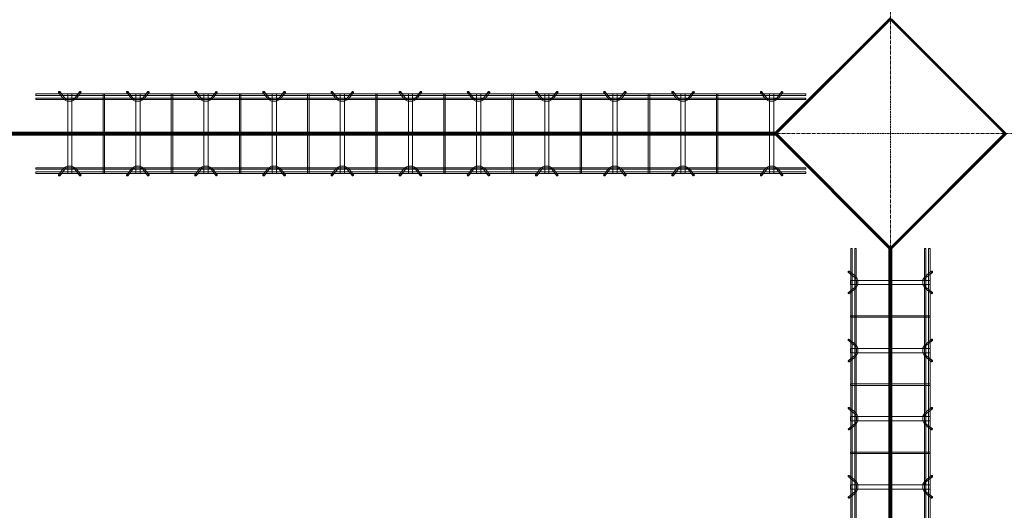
# Model space of a CAD drawing. Header units: inches. Extents: x -4136 to 1945, y -6639 to 12387.
# Tile 326 of 656: x -3308 to -3134, y 10750 to 10837. Entities that reach past the tile are written whole.
import ezdxf

# ---------------------------------------------------------------- set-up
doc = ezdxf.new("R2010")
doc.units = ezdxf.units.IN
doc.header["$MEASUREMENT"] = 0
doc.linetypes.add('Línea de rejilla', pattern=[0.875, 0.5, -0.125, 0.125, -0.125])
for name, color, linetype, lineweight in [('A-FLOR', 7, 'Continuous', 9), ('A-GENM', 7, 'Continuous', 9), ('S-BEAM', 7, 'Continuous', 9), ('S-GRID', 7, 'Continuous', 9)]:
    doc.layers.add(name, color=color, linetype=linetype, lineweight=lineweight)

# ---------------------------------------------------------------- blocks, each defined once
blk = doc.blocks.new('Dowel bar assembly - Dowel bar assembly-670865-SLAB ON GROUND JOINTS')
at = {"layer": 'S-BEAM', "color": 253, "true_color": 0xaaaaaa}
for p, q in [((135.61, 1.98), (0, 1.98)), ((0, 1.98), (0, 1.72)), ((0, 1.72), (0, 1.98)), ((4.02, 2.23), (4.97, 1.03)), ((5.18, 1.19), (4.23, 2.39)), ((5.63, 1.99), (5.63, -12.01)), ((6.38, 1.99), (5.63, 1.99)), ((5.63, 1.99), (6.38, 1.99)), ((6.38, -12.01), (6.38, 1.99)), ((7.76, 2.39), (6.81, 1.19)), ((7.01, 1.03), (7.96, 2.23)), ((11.87, 1.99), (11.87, -12.01)), ((12.13, 1.99), (11.87, 1.99)), ((11.87, 1.99), (12.13, 1.99)), ((12.13, -12.01), (12.13, 1.99)), ((16.02, 2.23), (16.97, 1.03)), ((17.18, 1.19), (16.23, 2.39)), ((17.63, 1.99), (17.63, -12.01)), ((18.38, 1.99), (17.63, 1.99)), ((17.63, 1.99), (18.38, 1.99)), ((18.38, -12.01), (18.38, 1.99)), ((19.76, 2.39), (18.81, 1.19)), ((19.01, 1.03), (19.96, 2.23)), ((23.87, 1.99), (23.87, -12.01)), ((24.13, 1.99), (23.87, 1.99)), ((23.87, 1.99), (24.13, 1.99)), ((24.13, -12.01), (24.13, 1.99)), ((28.02, 2.23), (28.97, 1.03)), ((29.18, 1.19), (28.23, 2.39)), ((29.63, 1.99), (29.63, -12.01)), ((30.38, 1.99), (29.63, 1.99)), ((29.63, 1.99), (30.38, 1.99)), ((30.38, -12.01), (30.38, 1.99)), ((31.76, 2.39), (30.81, 1.19)), ((31.01, 1.03), (31.96, 2.23)), ((35.87, 1.99), (35.87, -12.01)), ((36.13, 1.99), (35.87, 1.99)), ((35.87, 1.99), (36.13, 1.99)), ((36.13, -12.01), (36.13, 1.99)), ((40.02, 2.23), (40.97, 1.03)), ((41.18, 1.19), (40.23, 2.39)), ((41.63, 1.99), (41.63, -12.01)), ((42.38, 1.99), (41.63, 1.99)), ((41.63, 1.99), (42.38, 1.99)), ((42.38, -12.01), (42.38, 1.99)), ((43.76, 2.39), (42.81, 1.19)), ((43.01, 1.03), (43.96, 2.23)), ((47.87, 1.99), (47.87, -12.01)), ((48.13, 1.99), (47.87, 1.99)), ((47.87, 1.99), (48.13, 1.99)), ((48.13, -12.01), (48.13, 1.99)), ((52.02, 2.23), (52.97, 1.03)), ((53.18, 1.19), (52.23, 2.39)), ((53.63, 1.99), (53.63, -12.01)), ((54.38, 1.99), (53.63, 1.99)), ((53.63, 1.99), (54.38, 1.99)), ((54.38, -12.01), (54.38, 1.99)), ((55.76, 2.39), (54.81, 1.19)), ((55.01, 1.03), (55.96, 2.23)), ((59.87, 1.99), (59.87, -12.01)), ((60.13, 1.99), (59.87, 1.99)), ((59.87, 1.99), (60.13, 1.99)), ((60.13, -12.01), (60.13, 1.99)), ((64.02, 2.23), (64.97, 1.03)), ((65.18, 1.19), (64.23, 2.39)), ((65.63, 1.99), (65.63, -12.01)), ((66.38, 1.99), (65.63, 1.99)), ((65.63, 1.99), (66.38, 1.99)), ((66.38, -12.01), (66.38, 1.99)), ((67.76, 2.39), (66.81, 1.19)), ((67.01, 1.03), (67.96, 2.23)), ((71.87, 1.99), (71.87, -12.01)), ((72.13, 1.99), (71.87, 1.99)), ((71.87, 1.99), (72.13, 1.99)), ((72.13, -12.01), (72.13, 1.99)), ((76.02, 2.23), (76.97, 1.03)), ((77.18, 1.19), (76.23, 2.39)), ((77.63, 1.99), (77.63, -12.01)), ((78.38, 1.99), (77.63, 1.99)), ((77.63, 1.99), (78.38, 1.99)), ((78.38, -12.01), (78.38, 1.99)), ((79.76, 2.39), (78.81, 1.19)), ((79.01, 1.03), (79.96, 2.23)), ((83.87, 1.99), (83.87, -12.01)), ((84.13, 1.99), (83.87, 1.99)), ((83.87, 1.99), (84.13, 1.99)), ((84.13, -12.01), (84.13, 1.99)), ((88.02, 2.23), (88.97, 1.03)), ((89.18, 1.19), (88.23, 2.39)), ((89.63, 1.99), (89.63, -12.01)), ((90.38, 1.99), (89.63, 1.99)), ((89.63, 1.99), (90.38, 1.99)), ((90.38, -12.01), (90.38, 1.99)), ((91.76, 2.39), (90.81, 1.19)), ((91.01, 1.03), (91.96, 2.23)), ((95.87, 1.99), (95.87, -12.01)), ((96.13, 1.99), (95.87, 1.99)), ((95.87, 1.99), (96.13, 1.99)), ((96.13, -12.01), (96.13, 1.99)), ((100.02, 2.23), (100.97, 1.03)), ((101.18, 1.19), (100.23, 2.39)), ((101.63, 1.99), (101.63, -12.01)), ((102.38, 1.99), (101.63, 1.99)), ((101.63, 1.99), (102.38, 1.99)), ((102.38, -12.01), (102.38, 1.99)), ((103.76, 2.39), (102.81, 1.19)), ((103.01, 1.03), (103.96, 2.23)), ((107.87, 1.99), (107.87, -12.01)), ((108.13, 1.99), (107.87, 1.99)), ((107.87, 1.99), (108.13, 1.99)), ((108.13, -12.01), (108.13, 1.99)), ((112.02, 2.23), (112.97, 1.03)), ((113.18, 1.19), (112.23, 2.39)), ((113.63, 1.99), (113.63, -12.01)), ((114.38, 1.99), (113.63, 1.99)), ((113.63, 1.99), (114.38, 1.99)), ((114.38, -12.01), (114.38, 1.99)), ((115.76, 2.39), (114.81, 1.19)), ((115.01, 1.03), (115.96, 2.23)), ((119.87, 1.99), (119.87, -12.01)), ((120.13, 1.99), (119.87, 1.99)), ((119.87, 1.99), (120.13, 1.99)), ((120.13, -12.01), (120.13, 1.99)), ((127.63, 2.23), (128.58, 1.03)), ((128.78, 1.19), (127.83, 2.39)), ((129.23, 1.99), (129.23, -12.01)), ((129.98, 1.99), (129.23, 1.99)), ((129.23, 1.99), (129.98, 1.99)), ((129.98, -12.01), (129.98, 1.99)), ((131.37, 2.39), (130.42, 1.19)), ((130.62, 1.03), (131.57, 2.23)), ((135.61, 1.98), (135.61, 1.72)), ((135.61, 1.72), (135.61, 1.98)), ((0, 1.72), (135.61, 1.72)), ((135.61, 1.25), (0, 1.25)), ((0, 0.99), (0, 1.25)), ((0, 1.25), (0, 0.99)), ((0, 0.99), (135.61, 0.99)), ((135.61, 0.99), (135.61, 1.25)), ((135.61, 1.25), (135.61, 0.99)), ((135.61, -11.01), (0, -11.01)), ((0, -11.27), (0, -11.01)), ((0, -11.01), (0, -11.27)), ((0, -11.27), (135.61, -11.27)), ((135.61, -11.74), (0, -11.74)), ((0, -12), (0, -11.74)), ((0, -11.74), (0, -12)), ((0, -12), (135.61, -12)), ((4.97, -11.05), (4.02, -12.25)), ((4.23, -12.41), (5.18, -11.21)), ((6.38, -12.01), (5.63, -12.01)), ((5.63, -12.01), (6.38, -12.01)), ((6.81, -11.21), (7.76, -12.41)), ((7.96, -12.25), (7.01, -11.05)), ((12.13, -12.01), (11.87, -12.01)), ((11.87, -12.01), (12.13, -12.01)), ((16.97, -11.05), (16.02, -12.25)), ((16.23, -12.41), (17.18, -11.21)), ((18.38, -12.01), (17.63, -12.01)), ((17.63, -12.01), (18.38, -12.01)), ((18.81, -11.21), (19.76, -12.41)), ((19.96, -12.25), (19.01, -11.05)), ((24.13, -12.01), (23.87, -12.01)), ((23.87, -12.01), (24.13, -12.01)), ((28.97, -11.05), (28.02, -12.25)), ((28.23, -12.41), (29.18, -11.21)), ((30.38, -12.01), (29.63, -12.01)), ((29.63, -12.01), (30.38, -12.01)), ((30.81, -11.21), (31.76, -12.41)), ((31.96, -12.25), (31.01, -11.05)), ((36.13, -12.01), (35.87, -12.01)), ((35.87, -12.01), (36.13, -12.01)), ((40.97, -11.05), (40.02, -12.25)), ((40.23, -12.41), (41.18, -11.21)), ((42.38, -12.01), (41.63, -12.01)), ((41.63, -12.01), (42.38, -12.01)), ((42.81, -11.21), (43.76, -12.41)), ((43.96, -12.25), (43.01, -11.05)), ((48.13, -12.01), (47.87, -12.01)), ((47.87, -12.01), (48.13, -12.01)), ((52.97, -11.05), (52.02, -12.25)), ((52.23, -12.41), (53.18, -11.21)), ((54.38, -12.01), (53.63, -12.01)), ((53.63, -12.01), (54.38, -12.01)), ((54.81, -11.21), (55.76, -12.41)), ((55.96, -12.25), (55.01, -11.05)), ((60.13, -12.01), (59.87, -12.01)), ((59.87, -12.01), (60.13, -12.01)), ((64.97, -11.05), (64.02, -12.25)), ((64.23, -12.41), (65.18, -11.21)), ((66.38, -12.01), (65.63, -12.01)), ((65.63, -12.01), (66.38, -12.01)), ((66.81, -11.21), (67.76, -12.41)), ((67.96, -12.25), (67.01, -11.05)), ((72.13, -12.01), (71.87, -12.01)), ((71.87, -12.01), (72.13, -12.01)), ((76.97, -11.05), (76.02, -12.25)), ((76.23, -12.41), (77.18, -11.21)), ((78.38, -12.01), (77.63, -12.01)), ((77.63, -12.01), (78.38, -12.01)), ((78.81, -11.21), (79.76, -12.41)), ((79.96, -12.25), (79.01, -11.05)), ((84.13, -12.01), (83.87, -12.01)), ((83.87, -12.01), (84.13, -12.01)), ((88.97, -11.05), (88.02, -12.25)), ((88.23, -12.41), (89.18, -11.21)), ((90.38, -12.01), (89.63, -12.01)), ((89.63, -12.01), (90.38, -12.01)), ((90.81, -11.21), (91.76, -12.41)), ((91.96, -12.25), (91.01, -11.05)), ((96.13, -12.01), (95.87, -12.01)), ((95.87, -12.01), (96.13, -12.01)), ((100.97, -11.05), (100.02, -12.25)), ((100.23, -12.41), (101.18, -11.21)), ((102.38, -12.01), (101.63, -12.01)), ((101.63, -12.01), (102.38, -12.01)), ((102.81, -11.21), (103.76, -12.41)), ((103.96, -12.25), (103.01, -11.05)), ((108.13, -12.01), (107.87, -12.01)), ((107.87, -12.01), (108.13, -12.01)), ((112.97, -11.05), (112.02, -12.25)), ((112.23, -12.41), (113.18, -11.21)), ((114.38, -12.01), (113.63, -12.01)), ((113.63, -12.01), (114.38, -12.01)), ((114.81, -11.21), (115.76, -12.41)), ((115.96, -12.25), (115.01, -11.05)), ((120.13, -12.01), (119.87, -12.01)), ((119.87, -12.01), (120.13, -12.01)), ((128.58, -11.05), (127.63, -12.25)), ((127.83, -12.41), (128.78, -11.21)), ((129.98, -12.01), (129.23, -12.01)), ((129.23, -12.01), (129.98, -12.01)), ((130.42, -11.21), (131.37, -12.41)), ((131.57, -12.25), (130.62, -11.05)), ((135.61, -11.27), (135.61, -11.01)), ((135.61, -11.01), (135.61, -11.27)), ((135.61, -12), (135.61, -11.74)), ((135.61, -11.74), (135.61, -12))]:
    blk.add_line(p, q, dxfattribs=at)
at = {"layer": 'S-BEAM', "color": 253, "true_color": 0xaaaaaa, "flags": 128}
for points in [[(4.97, 1.03), (5.53, 0.73), (6.39, 0.72), (6.97, 0.99), (7.01, 1.03)], [(5.18, 1.19), (5.62, 0.97), (6.38, 0.98), (6.81, 1.19)], [(16.97, 1.03), (17.53, 0.73), (18.39, 0.72), (18.97, 0.99), (19.01, 1.03)], [(17.18, 1.19), (17.62, 0.97), (18.38, 0.98), (18.81, 1.19)], [(28.97, 1.03), (29.53, 0.73), (30.39, 0.72), (30.97, 0.99), (31.01, 1.03)], [(29.18, 1.19), (29.62, 0.97), (30.38, 0.98), (30.81, 1.19)], [(40.97, 1.03), (41.53, 0.73), (42.39, 0.72), (42.97, 0.99), (43.01, 1.03)], [(41.18, 1.19), (41.62, 0.97), (42.38, 0.98), (42.81, 1.19)], [(52.97, 1.03), (53.53, 0.73), (54.39, 0.72), (54.97, 0.99), (55.01, 1.03)], [(53.18, 1.19), (53.62, 0.97), (54.38, 0.98), (54.81, 1.19)], [(64.97, 1.03), (65.53, 0.73), (66.39, 0.72), (66.97, 0.99), (67.01, 1.03)], [(65.18, 1.19), (65.62, 0.97), (66.38, 0.98), (66.81, 1.19)], [(76.97, 1.03), (77.53, 0.73), (78.39, 0.72), (78.97, 0.99), (79.01, 1.03)], [(77.18, 1.19), (77.62, 0.97), (78.38, 0.98), (78.81, 1.19)], [(88.97, 1.03), (89.53, 0.73), (90.39, 0.72), (90.97, 0.99), (91.01, 1.03)], [(89.18, 1.19), (89.62, 0.97), (90.38, 0.98), (90.81, 1.19)], [(100.97, 1.03), (101.53, 0.73), (102.39, 0.72), (102.97, 0.99), (103.01, 1.03)], [(101.18, 1.19), (101.62, 0.97), (102.38, 0.98), (102.81, 1.19)], [(112.97, 1.03), (113.53, 0.73), (114.39, 0.72), (114.97, 0.99), (115.01, 1.03)], [(113.18, 1.19), (113.62, 0.97), (114.38, 0.98), (114.81, 1.19)], [(128.58, 1.03), (129.13, 0.73), (129.99, 0.72), (130.58, 0.99), (130.62, 1.03)], [(128.78, 1.19), (129.23, 0.97), (129.99, 0.98), (130.42, 1.19)], [(4.97, -11.05), (5.53, -10.75), (6.39, -10.74), (6.97, -11.01), (7.01, -11.05)], [(5.18, -11.21), (5.62, -10.99), (6.38, -11), (6.81, -11.21)], [(16.97, -11.05), (17.53, -10.75), (18.39, -10.74), (18.97, -11.01), (19.01, -11.05)], [(17.18, -11.21), (17.62, -10.99), (18.38, -11), (18.81, -11.21)], [(28.97, -11.05), (29.53, -10.75), (30.39, -10.74), (30.97, -11.01), (31.01, -11.05)], [(29.18, -11.21), (29.62, -10.99), (30.38, -11), (30.81, -11.21)], [(40.97, -11.05), (41.53, -10.75), (42.39, -10.74), (42.97, -11.01), (43.01, -11.05)], [(41.18, -11.21), (41.62, -10.99), (42.38, -11), (42.81, -11.21)], [(52.97, -11.05), (53.53, -10.75), (54.39, -10.74), (54.97, -11.01), (55.01, -11.05)], [(53.18, -11.21), (53.62, -10.99), (54.38, -11), (54.81, -11.21)], [(64.97, -11.05), (65.53, -10.75), (66.39, -10.74), (66.97, -11.01), (67.01, -11.05)], [(65.18, -11.21), (65.62, -10.99), (66.38, -11), (66.81, -11.21)], [(76.97, -11.05), (77.53, -10.75), (78.39, -10.74), (78.97, -11.01), (79.01, -11.05)], [(77.18, -11.21), (77.62, -10.99), (78.38, -11), (78.81, -11.21)], [(88.97, -11.05), (89.53, -10.75), (90.39, -10.74), (90.97, -11.01), (91.01, -11.05)], [(89.18, -11.21), (89.62, -10.99), (90.38, -11), (90.81, -11.21)], [(100.97, -11.05), (101.53, -10.75), (102.39, -10.74), (102.97, -11.01), (103.01, -11.05)], [(101.18, -11.21), (101.62, -10.99), (102.38, -11), (102.81, -11.21)], [(112.97, -11.05), (113.53, -10.75), (114.39, -10.74), (114.97, -11.01), (115.01, -11.05)], [(113.18, -11.21), (113.62, -10.99), (114.38, -11), (114.81, -11.21)], [(128.58, -11.05), (129.13, -10.75), (129.99, -10.74), (130.58, -11.01), (130.62, -11.05)], [(128.78, -11.21), (129.23, -10.99), (129.99, -11), (130.42, -11.21)]]:
    blk.add_lwpolyline(points, dxfattribs=at)
at = {"layer": 'S-BEAM', "color": 253, "true_color": 0xaaaaaa}
for centre, major_axis, start_param, end_param in [((4.12, 2.31), (0.101, 0.08), 5.709265, 8.850858), ((4.12, 2.31), (0.101, 0.08), 2.567673, 5.709265), ((7.86, 2.31), (-0.101, 0.08), 3.715513, 6.857105), ((7.86, 2.31), (-0.101, 0.08), 0.57392, 3.715513), ((16.12, 2.31), (0.101, 0.08), 5.709265, 8.850858), ((16.12, 2.31), (0.101, 0.08), 2.567673, 5.709265), ((19.86, 2.31), (-0.101, 0.08), 3.715513, 6.857105), ((19.86, 2.31), (-0.101, 0.08), 0.57392, 3.715513), ((28.12, 2.31), (0.101, 0.08), 5.709265, 8.850858), ((28.12, 2.31), (0.101, 0.08), 2.567673, 5.709265), ((31.86, 2.31), (-0.101, 0.08), 3.715513, 6.857105), ((31.86, 2.31), (-0.101, 0.08), 0.57392, 3.715513), ((40.12, 2.31), (0.101, 0.08), 5.709265, 8.850858), ((40.12, 2.31), (0.101, 0.08), 2.567673, 5.709265), ((43.86, 2.31), (-0.101, 0.08), 3.715513, 6.857105), ((43.86, 2.31), (-0.101, 0.08), 0.57392, 3.715513), ((52.12, 2.31), (0.101, 0.08), 5.709265, 8.850858), ((52.12, 2.31), (0.101, 0.08), 2.567673, 5.709265), ((55.86, 2.31), (-0.101, 0.08), 3.715513, 6.857105), ((55.86, 2.31), (-0.101, 0.08), 0.57392, 3.715513), ((64.12, 2.31), (0.101, 0.08), 5.709265, 8.850858), ((64.12, 2.31), (0.101, 0.08), 2.567673, 5.709265), ((67.86, 2.31), (-0.101, 0.08), 3.715513, 6.857105), ((67.86, 2.31), (-0.101, 0.08), 0.57392, 3.715513), ((76.12, 2.31), (0.101, 0.08), 5.709265, 8.850858), ((76.12, 2.31), (0.101, 0.08), 2.567673, 5.709265), ((79.86, 2.31), (-0.101, 0.08), 3.715513, 6.857105), ((79.86, 2.31), (-0.101, 0.08), 0.57392, 3.715513), ((88.12, 2.31), (0.101, 0.08), 5.709265, 8.850858), ((88.12, 2.31), (0.101, 0.08), 2.567673, 5.709265), ((91.86, 2.31), (-0.101, 0.08), 3.715513, 6.857105), ((91.86, 2.31), (-0.101, 0.08), 0.57392, 3.715513), ((100.12, 2.31), (0.101, 0.08), 5.709265, 8.850858), ((100.12, 2.31), (0.101, 0.08), 2.567673, 5.709265), ((103.86, 2.31), (-0.101, 0.08), 3.715513, 6.857105), ((103.86, 2.31), (-0.101, 0.08), 0.57392, 3.715513), ((112.12, 2.31), (0.101, 0.08), 5.709265, 8.850858), ((112.12, 2.31), (0.101, 0.08), 2.567673, 5.709265), ((115.86, 2.31), (-0.101, 0.08), 3.715513, 6.857105), ((115.86, 2.31), (-0.101, 0.08), 0.57392, 3.715513), ((127.73, 2.31), (0.101, 0.08), 5.709265, 8.850858), ((127.73, 2.31), (0.101, 0.08), 2.567673, 5.709265), ((131.47, 2.31), (-0.101, 0.08), 3.715513, 6.857105), ((131.47, 2.31), (-0.101, 0.08), 0.57392, 3.715513), ((4.12, -12.33), (-0.101, 0.08), 3.715513, 6.857105), ((4.12, -12.33), (-0.101, 0.08), 0.57392, 3.715513), ((7.86, -12.33), (0.101, 0.08), 5.709265, 8.850858), ((7.86, -12.33), (0.101, 0.08), 2.567673, 5.709265), ((16.12, -12.33), (-0.101, 0.08), 3.715513, 6.857105), ((16.12, -12.33), (-0.101, 0.08), 0.57392, 3.715513), ((19.86, -12.33), (0.101, 0.08), 5.709265, 8.850858), ((19.86, -12.33), (0.101, 0.08), 2.567673, 5.709265), ((28.12, -12.33), (-0.101, 0.08), 3.715513, 6.857105), ((28.12, -12.33), (-0.101, 0.08), 0.57392, 3.715513), ((31.86, -12.33), (0.101, 0.08), 5.709265, 8.850858), ((31.86, -12.33), (0.101, 0.08), 2.567673, 5.709265), ((40.12, -12.33), (-0.101, 0.08), 3.715513, 6.857105), ((40.12, -12.33), (-0.101, 0.08), 0.57392, 3.715513), ((43.86, -12.33), (0.101, 0.08), 5.709265, 8.850858), ((43.86, -12.33), (0.101, 0.08), 2.567673, 5.709265), ((52.12, -12.33), (-0.101, 0.08), 3.715513, 6.857105), ((52.12, -12.33), (-0.101, 0.08), 0.57392, 3.715513), ((55.86, -12.33), (0.101, 0.08), 5.709265, 8.850858), ((55.86, -12.33), (0.101, 0.08), 2.567673, 5.709265), ((64.12, -12.33), (-0.101, 0.08), 3.715513, 6.857105), ((64.12, -12.33), (-0.101, 0.08), 0.57392, 3.715513), ((67.86, -12.33), (0.101, 0.08), 5.709265, 8.850858), ((67.86, -12.33), (0.101, 0.08), 2.567673, 5.709265), ((76.12, -12.33), (-0.101, 0.08), 3.715513, 6.857105), ((76.12, -12.33), (-0.101, 0.08), 0.57392, 3.715513), ((79.86, -12.33), (0.101, 0.08), 5.709265, 8.850858), ((79.86, -12.33), (0.101, 0.08), 2.567673, 5.709265), ((88.12, -12.33), (-0.101, 0.08), 3.715513, 6.857105), ((88.12, -12.33), (-0.101, 0.08), 0.57392, 3.715513), ((91.86, -12.33), (0.101, 0.08), 5.709265, 8.850858), ((91.86, -12.33), (0.101, 0.08), 2.567673, 5.709265), ((100.12, -12.33), (-0.101, 0.08), 3.715513, 6.857105), ((100.12, -12.33), (-0.101, 0.08), 0.57392, 3.715513), ((103.86, -12.33), (0.101, 0.08), 5.709265, 8.850858), ((103.86, -12.33), (0.101, 0.08), 2.567673, 5.709265), ((112.12, -12.33), (-0.101, 0.08), 3.715513, 6.857105), ((112.12, -12.33), (-0.101, 0.08), 0.57392, 3.715513), ((115.86, -12.33), (0.101, 0.08), 5.709265, 8.850858), ((115.86, -12.33), (0.101, 0.08), 2.567673, 5.709265), ((127.73, -12.33), (-0.101, 0.08), 3.715513, 6.857105), ((127.73, -12.33), (-0.101, 0.08), 0.57392, 3.715513), ((131.47, -12.33), (0.101, 0.08), 5.709265, 8.850858), ((131.47, -12.33), (0.101, 0.08), 2.567673, 5.709265)]:
    blk.add_ellipse(centre, major_axis=major_axis, ratio=0.816528, start_param=start_param, end_param=end_param, dxfattribs=at)
blk = doc.blocks.new('Dowel bar assembly - Dowel bar assembly-675476-SLAB ON GROUND JOINTS')
at = {"layer": 'S-BEAM', "color": 253, "true_color": 0xaaaaaa}
for p, q in [((308.76, 1.98), (0, 1.98)), ((0, 1.98), (0, 1.72)), ((0, 1.72), (0, 1.98)), ((4.02, 2.23), (4.97, 1.03)), ((5.18, 1.19), (4.23, 2.39)), ((5.63, 1.99), (5.63, -12.01)), ((6.38, 1.99), (5.63, 1.99)), ((5.63, 1.99), (6.38, 1.99)), ((6.38, -12.01), (6.38, 1.99)), ((7.76, 2.39), (6.81, 1.19)), ((7.01, 1.03), (7.96, 2.23)), ((11.87, 1.99), (11.87, -12.01)), ((12.13, 1.99), (11.87, 1.99)), ((11.87, 1.99), (12.13, 1.99)), ((12.13, -12.01), (12.13, 1.99)), ((16.02, 2.23), (16.97, 1.03)), ((17.18, 1.19), (16.23, 2.39)), ((17.63, 1.99), (17.63, -12.01)), ((18.38, 1.99), (17.63, 1.99)), ((17.63, 1.99), (18.38, 1.99)), ((18.38, -12.01), (18.38, 1.99)), ((19.76, 2.39), (18.81, 1.19)), ((19.01, 1.03), (19.96, 2.23)), ((23.87, 1.99), (23.87, -12.01)), ((24.13, 1.99), (23.87, 1.99)), ((23.87, 1.99), (24.13, 1.99)), ((24.13, -12.01), (24.13, 1.99)), ((28.02, 2.23), (28.97, 1.03)), ((29.18, 1.19), (28.23, 2.39)), ((29.63, 1.99), (29.63, -12.01)), ((30.38, 1.99), (29.63, 1.99)), ((29.63, 1.99), (30.38, 1.99)), ((30.38, -12.01), (30.38, 1.99)), ((31.76, 2.39), (30.81, 1.19)), ((31.01, 1.03), (31.96, 2.23)), ((35.87, 1.99), (35.87, -12.01)), ((36.13, 1.99), (35.87, 1.99)), ((35.87, 1.99), (36.13, 1.99)), ((36.13, -12.01), (36.13, 1.99)), ((40.02, 2.23), (40.97, 1.03)), ((41.18, 1.19), (40.23, 2.39)), ((41.63, 1.99), (41.63, -12.01)), ((42.38, 1.99), (41.63, 1.99)), ((41.63, 1.99), (42.38, 1.99)), ((42.38, -12.01), (42.38, 1.99)), ((43.76, 2.39), (42.81, 1.19)), ((43.01, 1.03), (43.96, 2.23)), ((0, 1.72), (308.76, 1.72)), ((308.76, 1.25), (0, 1.25)), ((0, 0.99), (0, 1.25)), ((0, 1.25), (0, 0.99)), ((0, 0.99), (308.76, 0.99)), ((308.76, -11.01), (0, -11.01)), ((0, -11.27), (0, -11.01)), ((0, -11.01), (0, -11.27)), ((0, -11.27), (308.76, -11.27)), ((308.76, -11.74), (0, -11.74)), ((0, -12), (0, -11.74)), ((0, -11.74), (0, -12)), ((0, -12), (308.76, -12)), ((4.97, -11.05), (4.02, -12.25)), ((4.23, -12.41), (5.18, -11.21)), ((6.38, -12.01), (5.63, -12.01)), ((5.63, -12.01), (6.38, -12.01)), ((6.81, -11.21), (7.76, -12.41)), ((7.96, -12.25), (7.01, -11.05)), ((12.13, -12.01), (11.87, -12.01)), ((11.87, -12.01), (12.13, -12.01)), ((16.97, -11.05), (16.02, -12.25)), ((16.23, -12.41), (17.18, -11.21)), ((18.38, -12.01), (17.63, -12.01)), ((17.63, -12.01), (18.38, -12.01)), ((18.81, -11.21), (19.76, -12.41)), ((19.96, -12.25), (19.01, -11.05)), ((24.13, -12.01), (23.87, -12.01)), ((23.87, -12.01), (24.13, -12.01)), ((28.97, -11.05), (28.02, -12.25)), ((28.23, -12.41), (29.18, -11.21)), ((30.38, -12.01), (29.63, -12.01)), ((29.63, -12.01), (30.38, -12.01)), ((30.81, -11.21), (31.76, -12.41)), ((31.96, -12.25), (31.01, -11.05)), ((36.13, -12.01), (35.87, -12.01)), ((35.87, -12.01), (36.13, -12.01)), ((40.97, -11.05), (40.02, -12.25)), ((40.23, -12.41), (41.18, -11.21)), ((42.38, -12.01), (41.63, -12.01)), ((41.63, -12.01), (42.38, -12.01)), ((42.81, -11.21), (43.76, -12.41)), ((43.96, -12.25), (43.01, -11.05))]:
    blk.add_line(p, q, dxfattribs=at)
at = {"layer": 'S-BEAM', "color": 253, "true_color": 0xaaaaaa, "flags": 128}
for points in [[(4.97, 1.03), (5.53, 0.73), (6.39, 0.72), (6.97, 0.99), (7.01, 1.03)], [(5.18, 1.19), (5.62, 0.97), (6.38, 0.98), (6.81, 1.19)], [(16.97, 1.03), (17.53, 0.73), (18.39, 0.72), (18.97, 0.99), (19.01, 1.03)], [(17.18, 1.19), (17.62, 0.97), (18.38, 0.98), (18.81, 1.19)], [(28.97, 1.03), (29.53, 0.73), (30.39, 0.72), (30.97, 0.99), (31.01, 1.03)], [(29.18, 1.19), (29.62, 0.97), (30.38, 0.98), (30.81, 1.19)], [(40.97, 1.03), (41.53, 0.73), (42.39, 0.72), (42.97, 0.99), (43.01, 1.03)], [(41.18, 1.19), (41.62, 0.97), (42.38, 0.98), (42.81, 1.19)], [(4.97, -11.05), (5.53, -10.75), (6.39, -10.74), (6.97, -11.01), (7.01, -11.05)], [(5.18, -11.21), (5.62, -10.99), (6.38, -11), (6.81, -11.21)], [(16.97, -11.05), (17.53, -10.75), (18.39, -10.74), (18.97, -11.01), (19.01, -11.05)], [(17.18, -11.21), (17.62, -10.99), (18.38, -11), (18.81, -11.21)], [(28.97, -11.05), (29.53, -10.75), (30.39, -10.74), (30.97, -11.01), (31.01, -11.05)], [(29.18, -11.21), (29.62, -10.99), (30.38, -11), (30.81, -11.21)], [(40.97, -11.05), (41.53, -10.75), (42.39, -10.74), (42.97, -11.01), (43.01, -11.05)], [(41.18, -11.21), (41.62, -10.99), (42.38, -11), (42.81, -11.21)]]:
    blk.add_lwpolyline(points, dxfattribs=at)
at = {"layer": 'S-BEAM', "color": 253, "true_color": 0xaaaaaa}
for centre, major_axis, start_param, end_param in [((4.12, 2.31), (0.101, 0.08), 5.709265, 8.850858), ((4.12, 2.31), (0.101, 0.08), 2.567673, 5.709265), ((7.86, 2.31), (-0.101, 0.08), 3.715513, 6.857105), ((7.86, 2.31), (-0.101, 0.08), 0.57392, 3.715513), ((16.12, 2.31), (0.101, 0.08), 5.709265, 8.850858), ((16.12, 2.31), (0.101, 0.08), 2.567673, 5.709265), ((19.86, 2.31), (-0.101, 0.08), 3.715513, 6.857105), ((19.86, 2.31), (-0.101, 0.08), 0.57392, 3.715513), ((28.12, 2.31), (0.101, 0.08), 5.709265, 8.850858), ((28.12, 2.31), (0.101, 0.08), 2.567673, 5.709265), ((31.86, 2.31), (-0.101, 0.08), 3.715513, 6.857105), ((31.86, 2.31), (-0.101, 0.08), 0.57392, 3.715513), ((40.12, 2.31), (0.101, 0.08), 5.709265, 8.850858), ((40.12, 2.31), (0.101, 0.08), 2.567673, 5.709265), ((43.86, 2.31), (-0.101, 0.08), 3.715513, 6.857105), ((43.86, 2.31), (-0.101, 0.08), 0.57392, 3.715513), ((4.12, -12.33), (-0.101, 0.08), 3.715513, 6.857105), ((4.12, -12.33), (-0.101, 0.08), 0.57392, 3.715513), ((7.86, -12.33), (0.101, 0.08), 5.709265, 8.850858), ((7.86, -12.33), (0.101, 0.08), 2.567673, 5.709265), ((16.12, -12.33), (-0.101, 0.08), 3.715513, 6.857105), ((16.12, -12.33), (-0.101, 0.08), 0.57392, 3.715513), ((19.86, -12.33), (0.101, 0.08), 5.709265, 8.850858), ((19.86, -12.33), (0.101, 0.08), 2.567673, 5.709265), ((28.12, -12.33), (-0.101, 0.08), 3.715513, 6.857105), ((28.12, -12.33), (-0.101, 0.08), 0.57392, 3.715513), ((31.86, -12.33), (0.101, 0.08), 5.709265, 8.850858), ((31.86, -12.33), (0.101, 0.08), 2.567673, 5.709265), ((40.12, -12.33), (-0.101, 0.08), 3.715513, 6.857105), ((40.12, -12.33), (-0.101, 0.08), 0.57392, 3.715513), ((43.86, -12.33), (0.101, 0.08), 5.709265, 8.850858), ((43.86, -12.33), (0.101, 0.08), 2.567673, 5.709265)]:
    blk.add_ellipse(centre, major_axis=major_axis, ratio=0.816528, start_param=start_param, end_param=end_param, dxfattribs=at)

msp = doc.modelspace()

# ---------------------------------------------------------------- hatches: boundary and pattern name
at = {"layer": 'A-GENM', "true_color": 0xff0000}
for points in [[(-3154.32374, 10836.90475), (-3154.10103, 10836.68204), (-3154.32374, 10836.45933), (-3174.34367, 10816.4394), (-3174.45502, 10816.32804), (-3174.51868, 10816.3917), (-3174.67773, 10816.55075), (-3174.59224, 10816.63625)], [(-3154.32374, 10836.90475), (-3154.10103, 10836.68204), (-3154.32374, 10836.45933), (-3174.34367, 10816.4394), (-3174.45502, 10816.32804), (-3174.52081, 10816.39383), (-3174.60982, 10816.48284), (-3174.67773, 10816.55075)], [(-3134.19245, 10816.32804), (-3134.30381, 10816.4394), (-3154.32374, 10836.45933), (-3154.10103, 10836.68204), (-3133.96974, 10816.55075)], [(-3134.19245, 10816.32804), (-3134.30381, 10816.4394), (-3154.32374, 10836.45933), (-3154.10103, 10836.68204), (-3133.96974, 10816.55075)], [(-3174.78909, 10816.4394), (-3174.67773, 10816.55075), (-3174.45502, 10816.32804), (-3174.34367, 10816.4394), (-3154.32374, 10796.41947), (-3154.43509, 10796.30811), (-3154.21238, 10796.0854), (-3154.32374, 10795.97404), (-3154.52059, 10796.1709)], [(-3174.78909, 10816.4394), (-3174.67773, 10816.55075), (-3174.45502, 10816.32804), (-3174.34367, 10816.4394), (-3154.32374, 10796.41947), (-3154.43509, 10796.30811), (-3154.21238, 10796.0854), (-3154.2803, 10796.01748), (-3154.32374, 10795.97404), (-3154.36718, 10796.01748)], [(-3154.43509, 10796.30811), (-3154.32374, 10796.41947), (-3134.30381, 10816.4394), (-3134.19245, 10816.32804), (-3133.96974, 10816.55075), (-3133.85839, 10816.4394), (-3134.05524, 10816.24255), (-3154.12689, 10796.1709), (-3154.21238, 10796.0854)], [(-3154.43509, 10796.30811), (-3154.32374, 10796.41947), (-3134.30381, 10816.4394), (-3134.19245, 10816.32804), (-3133.96974, 10816.55075), (-3133.90183, 10816.48284), (-3133.85839, 10816.4394), (-3133.90183, 10816.39596), (-3154.21238, 10796.0854)]]:
    msp.add_hatch(color=1, dxfattribs=at).paths.add_polyline_path(points, flags=0)
at = {"layer": 'A-GENM', "true_color": 0x0000ff}
for points in [[(-3174.53564, 10816.69285), (-3174.67773, 10816.55075), (-3174.60982, 10816.48284), (-3460.90183, 10816.48284), (-3460.96974, 10816.55075), (-3461.0811, 10816.66211), (-3461.0811, 10816.69285)], [(-3174.51868, 10816.26965), (-3461.02813, 10816.26965), (-3460.85839, 10816.4394), (-3460.96974, 10816.55075), (-3461.0811, 10816.66211), (-3461.0811, 10816.69133), (-3174.53716, 10816.69133), (-3174.67773, 10816.55075), (-3174.51868, 10816.3917)], [(-3461.0811, 10816.18277), (-3461.0811, 10816.21669), (-3460.85839, 10816.4394), (-3460.96974, 10816.55075), (-3461.02496, 10816.60597), (-3174.62252, 10816.60597), (-3174.67773, 10816.55075), (-3174.51868, 10816.3917), (-3174.51868, 10816.18277)], [(-3174.51868, 10816.24255), (-3461.05524, 10816.24255), (-3460.85839, 10816.4394), (-3460.96974, 10816.55075), (-3461.05524, 10816.63625), (-3174.59224, 10816.63625), (-3174.67773, 10816.55075), (-3174.51868, 10816.3917)], [(-3174.51868, 10816.26041), (-3461.03738, 10816.26041), (-3460.85839, 10816.4394), (-3460.96974, 10816.55075), (-3461.02344, 10816.60445), (-3174.62404, 10816.60445), (-3174.67773, 10816.55075), (-3174.51868, 10816.3917)], [(-3154.58036, 10487.39812), (-3154.58036, 10796.23067), (-3154.32374, 10795.97404), (-3154.15717, 10796.14062), (-3154.15717, 10487.48818), (-3154.32374, 10487.65475)], [(-3154.52059, 10487.4579), (-3154.52059, 10796.1709), (-3154.32374, 10795.97404), (-3154.21238, 10796.0854), (-3154.12689, 10796.1709), (-3154.12689, 10487.4579), (-3154.21238, 10487.54339), (-3154.32374, 10487.65475)], [(-3154.50273, 10487.47576), (-3154.50273, 10796.15304), (-3154.32374, 10795.97404), (-3154.15869, 10796.13909), (-3154.15869, 10487.4897), (-3154.32374, 10487.65475)], [(-3154.49348, 10487.485), (-3154.49348, 10796.14379), (-3154.32374, 10795.97404), (-3154.07181, 10796.22598), (-3154.07181, 10487.40282), (-3154.32374, 10487.65475)], [(-3154.32374, 10487.65475), (-3154.36718, 10487.61131), (-3154.36718, 10796.01748), (-3154.32374, 10795.97404), (-3154.2803, 10796.01748), (-3154.2803, 10487.61131)], [(-3154.2803, 10487.61131), (-3154.2803, 10796.01748), (-3154.07029, 10796.2275), (-3154.07029, 10487.4013)]]:
    msp.add_hatch(color=5, dxfattribs=at).paths.add_polyline_path(points, flags=0)
h = msp.add_hatch(color=5, dxfattribs=at)
edge = h.paths.add_edge_path(flags=0)
edge.add_line((-3174.51868, 10816.39596), (-3460.90183, 10816.39596))
edge.add_line((-3460.90183, 10816.39596), (-3460.85839, 10816.4394))
edge.add_line((-3460.85839, 10816.4394), (-3460.90183, 10816.48284))
edge.add_line((-3460.90183, 10816.48284), (-3174.60982, 10816.48284))
edge.add_line((-3174.60982, 10816.48284), (-3174.52081, 10816.39383))

# ---------------------------------------------------------------- linework, layer by layer
at = {"layer": 'A-FLOR'}
for p, q in [((-3174.56638, 10816.4394), (-3154.32374, 10836.68204)), ((-3154.32374, 10836.68204), (-3134.0811, 10816.4394)), ((-3154.32374, 10796.19676), (-3174.56638, 10816.4394)), ((-3134.0811, 10816.4394), (-3154.32374, 10796.19676))]:
    msp.add_line(p, q, dxfattribs=at)
at = {"layer": 'A-GENM', "color": 1, "true_color": 0xff0000}
for p, q in [((-3174.67773, 10816.55075), (-3154.32374, 10836.90475)), ((-3154.32374, 10836.90475), (-3174.67773, 10816.55075)), ((-3174.63161, 10816.59688), (-3154.32374, 10836.90475)), ((-3154.32374, 10836.90475), (-3174.59224, 10816.63625)), ((-3154.10103, 10836.68204), (-3133.96974, 10816.55075)), ((-3133.96974, 10816.55075), (-3154.10103, 10836.68204)), ((-3154.10103, 10836.68204), (-3133.96974, 10816.55075)), ((-3133.96974, 10816.55075), (-3154.10103, 10836.68204)), ((-3174.34367, 10816.4394), (-3154.32374, 10836.45933)), ((-3174.34367, 10816.4394), (-3154.32374, 10836.45933)), ((-3154.32374, 10836.45933), (-3174.34367, 10816.4394)), ((-3154.32374, 10836.45933), (-3174.34367, 10816.4394)), ((-3154.32374, 10836.45933), (-3134.30381, 10816.4394)), ((-3154.32374, 10836.45933), (-3134.30381, 10816.4394)), ((-3134.30381, 10816.4394), (-3154.32374, 10836.45933)), ((-3134.30381, 10816.4394), (-3154.32374, 10836.45933)), ((-3174.78909, 10816.4394), (-3174.67773, 10816.55075)), ((-3174.67773, 10816.55075), (-3174.78909, 10816.4394)), ((-3174.78909, 10816.4394), (-3174.67773, 10816.55075)), ((-3174.67773, 10816.55075), (-3174.78909, 10816.4394)), ((-3174.78909, 10816.4394), (-3154.52059, 10796.1709)), ((-3174.78909, 10816.4394), (-3154.48122, 10796.13152)), ((-3154.50273, 10796.15304), (-3174.78909, 10816.4394)), ((-3154.36718, 10796.01748), (-3174.78909, 10816.4394)), ((-3174.34367, 10816.4394), (-3154.32374, 10796.41947)), ((-3154.32374, 10796.41947), (-3174.34367, 10816.4394)), ((-3174.34367, 10816.4394), (-3154.32374, 10796.41947)), ((-3154.32374, 10796.41947), (-3174.34367, 10816.4394)), ((-3154.32374, 10796.41947), (-3134.30381, 10816.4394)), ((-3134.30381, 10816.4394), (-3154.32374, 10796.41947)), ((-3154.32374, 10796.41947), (-3134.30381, 10816.4394)), ((-3134.30381, 10816.4394), (-3154.32374, 10796.41947)), ((-3133.90183, 10816.39596), (-3154.21238, 10796.0854)), ((-3134.03738, 10816.26041), (-3154.21238, 10796.0854)), ((-3154.16626, 10796.13152), (-3134.01587, 10816.28192)), ((-3154.12689, 10796.1709), (-3134.05524, 10816.24255)), ((-3154.41585, 10796.06616), (-3154.50273, 10796.15304)), ((-3154.32374, 10795.97404), (-3154.41585, 10796.06616)), ((-3154.32374, 10795.97404), (-3154.36718, 10796.01748)), ((-3154.32374, 10795.97404), (-3154.21238, 10796.0854)), ((-3154.2803, 10796.01748), (-3154.32374, 10795.97404)), ((-3154.21238, 10796.0854), (-3154.2803, 10796.01748))]:
    msp.add_line(p, q, dxfattribs=at)
at = {"layer": 'A-GENM', "color": 5, "true_color": 0x0000ff}
for p, q in [((-3174.53564, 10816.69285), (-3461.0811, 10816.69285)), ((-3174.53716, 10816.69133), (-3461.0811, 10816.69133)), ((-3174.51868, 10816.18277), (-3461.0811, 10816.18277)), ((-3461.05524, 10816.63625), (-3174.59224, 10816.63625)), ((-3461.05524, 10816.63625), (-3174.59224, 10816.63625)), ((-3461.05524, 10816.24255), (-3174.51868, 10816.24255)), ((-3461.05524, 10816.24255), (-3174.51868, 10816.24255)), ((-3461.03738, 10816.26041), (-3174.51868, 10816.26041)), ((-3174.51868, 10816.26965), (-3461.02813, 10816.26965)), ((-3174.62252, 10816.60597), (-3461.02496, 10816.60597)), ((-3174.62404, 10816.60445), (-3461.02344, 10816.60445)), ((-3174.63161, 10816.59688), (-3461.01587, 10816.59688)), ((-3174.63161, 10816.59688), (-3461.01587, 10816.59688)), ((-3174.51868, 10816.28192), (-3461.01587, 10816.28192)), ((-3461.01587, 10816.28192), (-3174.51868, 10816.28192)), ((-3174.51868, 10816.34729), (-3460.9505, 10816.34729)), ((-3460.90183, 10816.48284), (-3174.60982, 10816.48284)), ((-3174.51868, 10816.39596), (-3460.90183, 10816.39596)), ((-3174.67773, 10816.55075), (-3174.53564, 10816.69285)), ((-3174.53564, 10816.69285), (-3174.67773, 10816.55075)), ((-3174.67773, 10816.55075), (-3174.53716, 10816.69133)), ((-3174.53716, 10816.69133), (-3174.67773, 10816.55075)), ((-3174.67773, 10816.55075), (-3174.62252, 10816.60597)), ((-3174.62252, 10816.60597), (-3174.67773, 10816.55075)), ((-3174.67773, 10816.55075), (-3174.62404, 10816.60445)), ((-3174.62404, 10816.60445), (-3174.67773, 10816.55075)), ((-3174.60982, 10816.48284), (-3174.67773, 10816.55075)), ((-3174.67773, 10816.55075), (-3174.51868, 10816.3917)), ((-3174.51868, 10816.3917), (-3174.67773, 10816.55075)), ((-3174.67773, 10816.55075), (-3174.51868, 10816.3917)), ((-3174.51868, 10816.3917), (-3174.67773, 10816.55075)), ((-3174.67773, 10816.55075), (-3174.51868, 10816.3917)), ((-3174.51868, 10816.3917), (-3174.67773, 10816.55075)), ((-3174.67773, 10816.55075), (-3174.52229, 10816.39531)), ((-3174.59224, 10816.63625), (-3174.63161, 10816.59688)), ((-3174.52081, 10816.39383), (-3174.60982, 10816.48284)), ((-3174.51868, 10816.28192), (-3174.51868, 10816.3917)), ((-3174.51868, 10816.3917), (-3174.51868, 10816.24255)), ((-3174.51868, 10816.34729), (-3174.51868, 10816.3917)), ((-3174.51868, 10816.3917), (-3174.51868, 10816.26041)), ((-3174.51868, 10816.18277), (-3174.51868, 10816.3917)), ((-3174.51868, 10816.3917), (-3174.51868, 10816.18277)), ((-3174.51868, 10816.26965), (-3174.51868, 10816.3917)), ((-3174.51868, 10816.3917), (-3174.51868, 10816.26965)), ((-3174.51868, 10816.26041), (-3174.51868, 10816.34729)), ((-3174.51868, 10816.24255), (-3174.51868, 10816.28192)), ((-3154.58036, 10796.23067), (-3154.32374, 10795.97404)), ((-3154.32374, 10795.97404), (-3154.58036, 10796.23067)), ((-3154.58036, 10487.39812), (-3154.58036, 10796.23067)), ((-3154.52059, 10487.4579), (-3154.52059, 10796.1709)), ((-3154.52059, 10796.1709), (-3154.52059, 10487.4579)), ((-3154.52059, 10796.1709), (-3154.48122, 10796.13152)), ((-3154.32374, 10795.97404), (-3154.50273, 10796.15304)), ((-3154.50273, 10796.15304), (-3154.50273, 10487.47576)), ((-3154.41585, 10796.06616), (-3154.50273, 10796.15304)), ((-3154.49348, 10796.14379), (-3154.32374, 10795.97404)), ((-3154.32374, 10795.97404), (-3154.49348, 10796.14379)), ((-3154.49348, 10487.485), (-3154.49348, 10796.14379)), ((-3154.48122, 10796.13152), (-3154.48122, 10487.49727)), ((-3154.48122, 10796.13152), (-3154.48122, 10487.49727)), ((-3154.41585, 10796.06616), (-3154.41585, 10487.56264)), ((-3154.32374, 10795.97404), (-3154.41585, 10796.06616)), ((-3154.36718, 10796.01748), (-3154.32374, 10795.97404)), ((-3154.32374, 10795.97404), (-3154.36718, 10796.01748)), ((-3154.36718, 10487.61131), (-3154.36718, 10796.01748)), ((-3154.32374, 10795.97404), (-3154.07029, 10796.2275)), ((-3154.07181, 10796.22598), (-3154.32374, 10795.97404)), ((-3154.07181, 10796.22598), (-3154.32374, 10795.97404)), ((-3154.15717, 10796.14062), (-3154.32374, 10795.97404)), ((-3154.32374, 10795.97404), (-3154.15717, 10796.14062)), ((-3154.15869, 10796.13909), (-3154.32374, 10795.97404)), ((-3154.32374, 10795.97404), (-3154.15869, 10796.13909)), ((-3154.2803, 10796.01748), (-3154.32374, 10795.97404)), ((-3154.07029, 10796.2275), (-3154.2803, 10796.01748)), ((-3154.2803, 10796.01748), (-3154.2803, 10487.61131)), ((-3154.16626, 10796.13152), (-3154.12689, 10796.1709)), ((-3154.16626, 10487.49727), (-3154.16626, 10796.13152)), ((-3154.16626, 10487.49727), (-3154.16626, 10796.13152)), ((-3154.15869, 10487.4897), (-3154.15869, 10796.13909)), ((-3154.15717, 10487.48818), (-3154.15717, 10796.14062)), ((-3154.12689, 10796.1709), (-3154.12689, 10487.4579)), ((-3154.12689, 10796.1709), (-3154.12689, 10487.4579)), ((-3154.07181, 10487.40282), (-3154.07181, 10796.22598)), ((-3154.07029, 10487.4013), (-3154.07029, 10796.2275))]:
    msp.add_line(p, q, dxfattribs=at)
at = {"layer": 'S-GRID', "color": 253, "linetype": 'Línea de rejilla', "true_color": 0xaaaaaa}
for p, q in [((-3154.32374, 9772.6103), (-3154.32374, 12288.55505)), ((-1777.2452, 10816.4394), (-4038.05123, 10816.4394))]:
    msp.add_line(p, q, dxfattribs=at)

# ---------------------------------------------------------------- block references
at = {"layer": 'S-BEAM', "color": 253, "true_color": 0xaaaaaa}
msp.add_blockref('Dowel bar assembly - Dowel bar assembly-670865-SLAB ON GROUND JOINTS', (-3304.82632, 10821.44959), dxfattribs=at)
at = {"layer": 'S-BEAM', "color": 253, "true_color": 0xaaaaaa, "rotation": 269.9999999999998}
msp.add_blockref('Dowel bar assembly - Dowel bar assembly-675476-SLAB ON GROUND JOINTS', (-3149.31354, 10796.2402), dxfattribs=at)

doc.saveas('drawing.dxf')
